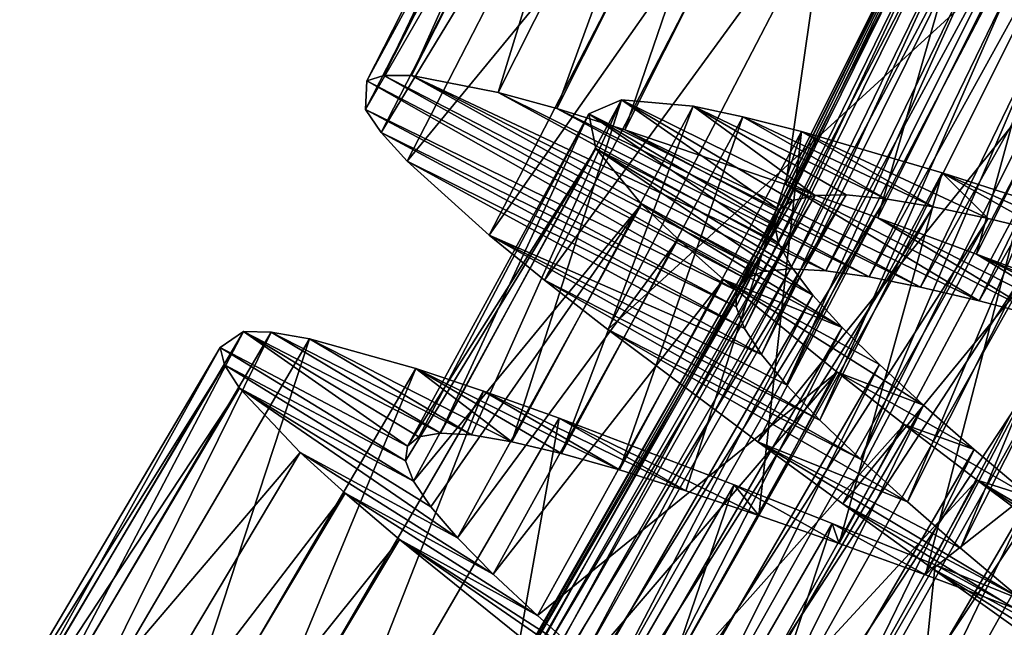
# Model space of a CAD drawing. Header units: millimetres. Extents: x -182 to 217, y -96 to 236.
# Tile 334 of 458: x 139.67 to 145.22, y -54.21 to -50.79. Entities that reach past the tile are written whole.
import ezdxf

# ---------------------------------------------------------------- set-up
doc = ezdxf.new("R2010")
doc.units = ezdxf.units.MM
doc.header["$LTSCALE"] = 52.148148
for name, color, linetype in [('963', 7, 'CONTINUOUS'), ('964', 7, 'CONTINUOUS'), ('965', 7, 'CONTINUOUS'), ('983', 7, 'CONTINUOUS'), ('984', 7, 'CONTINUOUS'), ('985', 7, 'CONTINUOUS')]:
    doc.layers.add(name, color=color, linetype=linetype)

msp = doc.modelspace()

# ---------------------------------------------------------------- linework, layer by layer
at = {"layer": '963', "color": 7, "linetype": 'CONTINUOUS', "true_color": 0xaaaaaa}
for points in [[(141.7228, -51.1048, 7.0412), (141.6273, -51.1359, 6.3471), (143.7619, -52.2492, 6.3816), (141.7228, -51.1048, 7.0412)], [(141.8796, -51.1057, 7.7282), (141.7228, -51.1048, 7.0412), (143.8639, -52.2088, 6.8891), (141.8796, -51.1057, 7.7282)], [(143.8639, -52.2088, 6.8891), (141.7228, -51.1048, 7.0412), (143.7619, -52.2492, 6.3816), (143.8639, -52.2088, 6.8891)], [(142.3683, -51.2004, 9.0366), (141.8796, -51.1057, 7.7282), (144.2136, -52.2052, 7.8629), (142.3683, -51.2004, 9.0366)], [(144.2136, -52.2052, 7.8629), (141.8796, -51.1057, 7.7282), (144.0152, -52.1945, 7.3857), (144.2136, -52.2052, 7.8629)], [(144.0152, -52.1945, 7.3857), (141.8796, -51.1057, 7.7282), (143.8639, -52.2088, 6.8891), (144.0152, -52.1945, 7.3857)], [(141.6273, -51.1359, 6.3471), (141.6204, -51.2961, 4.9588), (143.7101, -52.3157, 5.8727), (141.6273, -51.1359, 6.3471)], [(143.7619, -52.2492, 6.3816), (141.6273, -51.1359, 6.3471), (143.7101, -52.3157, 5.8727), (143.7619, -52.2492, 6.3816)], [(142.698, -51.2919, 9.6498), (142.3683, -51.2004, 9.0366), (144.4588, -52.24, 8.318), (142.698, -51.2919, 9.6498)], [(144.4588, -52.24, 8.318), (142.3683, -51.2004, 9.0366), (144.2136, -52.2052, 7.8629), (144.4588, -52.24, 8.318)], [(141.6204, -51.2961, 4.9588), (141.7081, -51.4261, 4.2718), (143.7083, -52.4093, 5.364), (141.6204, -51.2961, 4.9588)], [(143.7101, -52.3157, 5.8727), (141.6204, -51.2961, 4.9588), (143.7083, -52.4093, 5.364), (143.7101, -52.3157, 5.8727)], [(143.0816, -51.4109, 10.2287), (142.698, -51.2919, 9.6498), (144.7484, -52.2973, 8.7461), (143.0816, -51.4109, 10.2287)], [(144.7484, -52.2973, 8.7461), (142.698, -51.2919, 9.6498), (144.4588, -52.24, 8.318), (144.7484, -52.2973, 8.7461)], [(141.7081, -51.4261, 4.2718), (141.8545, -51.5877, 3.6046), (143.756, -52.5301, 4.8603), (141.7081, -51.4261, 4.2718)], [(143.7083, -52.4093, 5.364), (141.7081, -51.4261, 4.2718), (143.756, -52.5301, 4.8603), (143.7083, -52.4093, 5.364)], [(143.9881, -51.7201, 11.2484), (143.0816, -51.4109, 10.2287), (145.0777, -52.3751, 9.139), (143.9881, -51.7201, 11.2484)], [(145.0777, -52.3751, 9.139), (143.0816, -51.4109, 10.2287), (144.7484, -52.2973, 8.7461), (145.0777, -52.3751, 9.139)], [(141.8545, -51.5877, 3.6046), (142.3166, -52.0041, 2.3502), (143.8516, -52.6767, 4.3729), (141.8545, -51.5877, 3.6046)], [(143.756, -52.5301, 4.8603), (141.8545, -51.5877, 3.6046), (143.8516, -52.6767, 4.3729), (143.756, -52.5301, 4.8603)], [(144.5071, -51.9072, 11.6838), (143.9881, -51.7201, 11.2484), (145.4434, -52.4713, 9.4921), (144.5071, -51.9072, 11.6838)], [(145.4434, -52.4713, 9.4921), (143.9881, -51.7201, 11.2484), (145.0777, -52.3751, 9.139), (145.4434, -52.4713, 9.4921)], [(145.0639, -52.1127, 12.0638), (144.5071, -51.9072, 11.6838), (145.8437, -52.5844, 9.8033), (145.0639, -52.1127, 12.0638)], [(145.8437, -52.5844, 9.8033), (144.5071, -51.9072, 11.6838), (145.4434, -52.4713, 9.4921), (145.8437, -52.5844, 9.8033)], [(142.3166, -52.0041, 2.3502), (142.6282, -52.2575, 1.7713), (144.1807, -53.0461, 3.4638), (142.3166, -52.0041, 2.3502)], [(143.8516, -52.6767, 4.3729), (142.3166, -52.0041, 2.3502), (143.9936, -52.8487, 3.9065), (143.8516, -52.6767, 4.3729)], [(143.9936, -52.8487, 3.9065), (142.3166, -52.0041, 2.3502), (144.1807, -53.0461, 3.4638), (143.9936, -52.8487, 3.9065)], [(146.2583, -52.5628, 12.6354), (145.0639, -52.1127, 12.0638), (146.724, -52.8493, 10.2807), (146.2583, -52.5628, 12.6354)], [(146.724, -52.8493, 10.2807), (145.0639, -52.1127, 12.0638), (146.273, -52.7115, 10.0678), (146.724, -52.8493, 10.2807)], [(146.273, -52.7115, 10.0678), (145.0639, -52.1127, 12.0638), (145.8437, -52.5844, 9.8033), (146.273, -52.7115, 10.0678)], [(142.6282, -52.2575, 1.7713), (142.9864, -52.5368, 1.2371), (144.409, -53.2666, 3.0525), (142.6282, -52.2575, 1.7713)], [(144.1807, -53.0461, 3.4638), (142.6282, -52.2575, 1.7713), (144.409, -53.2666, 3.0525), (144.1807, -53.0461, 3.4638)], [(142.9864, -52.5368, 1.2371), (143.8314, -53.1688, 0.3162), (144.6743, -53.5076, 2.6792), (142.9864, -52.5368, 1.2371)], [(144.409, -53.2666, 3.0525), (142.9864, -52.5368, 1.2371), (144.6743, -53.5076, 2.6792), (144.409, -53.2666, 3.0525)], [(143.8314, -53.1688, 0.3162), (144.311, -53.5184, -0.0638), (145.3049, -54.0479, 2.0582), (143.8314, -53.1688, 0.3162)], [(144.6743, -53.5076, 2.6792), (143.8314, -53.1688, 0.3162), (144.9742, -53.7686, 2.3466), (144.6743, -53.5076, 2.6792)], [(144.9742, -53.7686, 2.3466), (143.8314, -53.1688, 0.3162), (145.3049, -54.0479, 2.0582), (144.9742, -53.7686, 2.3466)], [(144.311, -53.5184, -0.0638), (144.818, -53.8839, -0.3818), (145.6597, -54.3412, 1.8191), (144.311, -53.5184, -0.0638)], [(145.3049, -54.0479, 2.0582), (144.311, -53.5184, -0.0638), (145.6597, -54.3412, 1.8191), (145.3049, -54.0479, 2.0582)], [(144.818, -53.8839, -0.3818), (145.8988, -54.6561, -0.8242), (146.0336, -54.6458, 1.6326), (144.818, -53.8839, -0.3818)], [(145.6597, -54.3412, 1.8191), (144.818, -53.8839, -0.3818), (146.0336, -54.6458, 1.6326), (145.6597, -54.3412, 1.8191)]]:
    msp.add_3dface(points, dxfattribs=at)
at = {"layer": '964', "color": 7, "linetype": 'CONTINUOUS', "true_color": 0xaaaaaa}
for points in [[(140.9325, -52.5466, 7.0412), (141.8558, -53.1928, 5.9997), (140.8009, -52.6383, 5.6529), (140.9325, -52.5466, 7.0412)], [(141.9215, -53.1413, 6.605), (141.8558, -53.1928, 5.9997), (140.9325, -52.5466, 7.0412), (141.9215, -53.1413, 6.605)], [(142.0427, -53.1204, 7.2067), (141.9215, -53.1413, 6.605), (140.9325, -52.5466, 7.0412), (142.0427, -53.1204, 7.2067)], [(141.0892, -52.5511, 7.7282), (142.0427, -53.1204, 7.2067), (140.9325, -52.5466, 7.0412), (141.0892, -52.5511, 7.7282)], [(142.2181, -53.1297, 7.7946), (142.0427, -53.1204, 7.2067), (141.0892, -52.5511, 7.7282), (142.2181, -53.1297, 7.7946)], [(141.3041, -52.5882, 8.3954), (142.2181, -53.1297, 7.7946), (141.0892, -52.5511, 7.7282), (141.3041, -52.5882, 8.3954)], [(142.4454, -53.1682, 8.3599), (142.2181, -53.1297, 7.7946), (141.3041, -52.5882, 8.3954), (142.4454, -53.1682, 8.3599)], [(141.9032, -52.7556, 9.6498), (142.4454, -53.1682, 8.3599), (141.3041, -52.5882, 8.3954), (141.9032, -52.7556, 9.6498)], [(141.8558, -53.1928, 5.9997), (141.8456, -53.2757, 5.3948), (140.8009, -52.6383, 5.6529), (141.8558, -53.1928, 5.9997)], [(140.8009, -52.6383, 5.6529), (141.8456, -53.2757, 5.3948), (140.8257, -52.7356, 4.9588), (140.8009, -52.6383, 5.6529)], [(141.8456, -53.2757, 5.3948), (141.8903, -53.3903, 4.7933), (140.8257, -52.7356, 4.9588), (141.8456, -53.2757, 5.3948)], [(140.8257, -52.7356, 4.9588), (141.8903, -53.3903, 4.7933), (140.9105, -52.8675, 4.2718), (140.8257, -52.7356, 4.9588)], [(142.724, -53.2346, 8.9002), (142.4454, -53.1682, 8.3599), (141.9032, -52.7556, 9.6498), (142.724, -53.2346, 8.9002)], [(143.0524, -53.3277, 9.4112), (142.724, -53.2346, 8.9002), (141.9032, -52.7556, 9.6498), (143.0524, -53.3277, 9.4112)], [(142.2841, -52.8832, 10.2287), (143.0524, -53.3277, 9.4112), (141.9032, -52.7556, 9.6498), (142.2841, -52.8832, 10.2287)], [(141.9888, -53.5355, 4.2057), (142.1389, -53.7102, 3.6407), (140.9105, -52.8675, 4.2718), (141.9888, -53.5355, 4.2057)], [(140.9105, -52.8675, 4.2718), (142.1389, -53.7102, 3.6407), (141.2521, -53.2295, 2.9634), (140.9105, -52.8675, 4.2718)], [(141.8903, -53.3903, 4.7933), (141.9888, -53.5355, 4.2057), (140.9105, -52.8675, 4.2718), (141.8903, -53.3903, 4.7933)], [(143.4246, -53.4446, 9.8831), (143.0524, -53.3277, 9.4112), (142.2841, -52.8832, 10.2287), (143.4246, -53.4446, 9.8831)], [(142.7117, -53.0362, 10.7629), (143.4246, -53.4446, 9.8831), (142.2841, -52.8832, 10.2287), (142.7117, -53.0362, 10.7629)], [(143.837, -53.5832, 10.3107), (143.4246, -53.4446, 9.8831), (142.7117, -53.0362, 10.7629), (143.837, -53.5832, 10.3107)], [(143.6979, -53.4115, 11.6838), (143.837, -53.5832, 10.3107), (142.7117, -53.0362, 10.7629), (143.6979, -53.4115, 11.6838)], [(142.1389, -53.7102, 3.6407), (142.3397, -53.9146, 3.1002), (141.2521, -53.2295, 2.9634), (142.1389, -53.7102, 3.6407)], [(141.2521, -53.2295, 2.9634), (142.3397, -53.9146, 3.1002), (141.5059, -53.459, 2.3502), (141.2521, -53.2295, 2.9634)], [(144.2889, -53.7423, 10.6928), (143.837, -53.5832, 10.3107), (143.6979, -53.4115, 11.6838), (144.2889, -53.7423, 10.6928)], [(144.25, -53.6294, 12.0638), (144.2889, -53.7423, 10.6928), (143.6979, -53.4115, 11.6838), (144.25, -53.6294, 12.0638)], [(142.3397, -53.9146, 3.1002), (142.5889, -54.1478, 2.5891), (141.5059, -53.459, 2.3502), (142.3397, -53.9146, 3.1002)], [(141.5059, -53.459, 2.3502), (142.5889, -54.1478, 2.5891), (141.8117, -53.7194, 1.7713), (141.5059, -53.459, 2.3502)], [(144.7753, -53.9189, 11.0245), (144.2889, -53.7423, 10.6928), (144.25, -53.6294, 12.0638), (144.7753, -53.9189, 11.0245)], [(144.8301, -53.8619, 12.3818), (144.7753, -53.9189, 11.0245), (144.25, -53.6294, 12.0638), (144.8301, -53.8619, 12.3818)], [(142.8814, -54.4064, 2.1168), (143.2133, -54.6883, 1.6889), (141.8117, -53.7194, 1.7713), (142.8814, -54.4064, 2.1168)], [(141.8117, -53.7194, 1.7713), (143.2133, -54.6883, 1.6889), (142.5582, -54.3194, 0.7516), (141.8117, -53.7194, 1.7713)], [(142.5889, -54.1478, 2.5891), (142.8814, -54.4064, 2.1168), (141.8117, -53.7194, 1.7713), (142.5889, -54.1478, 2.5891)], [(145.2878, -54.1091, 11.2999), (144.7753, -53.9189, 11.0245), (144.8301, -53.8619, 12.3818), (145.2878, -54.1091, 11.2999)], [(146.0609, -54.3614, 12.8242), (145.2878, -54.1091, 11.2999), (144.8301, -53.8619, 12.3818), (146.0609, -54.3614, 12.8242)]]:
    msp.add_3dface(points, dxfattribs=at)
at = {"layer": '965', "color": 7, "linetype": 'CONTINUOUS', "true_color": 0xaaaaaa}
for points in [[(141.8796, -51.1057, 7.7282), (142.3683, -51.2004, 9.0366), (143.2038, -48.4937, 7.7282), (141.8796, -51.1057, 7.7282)], [(141.8796, -51.1057, 7.7282), (143.2038, -48.4937, 7.7282), (143.0471, -48.499, 7.0412), (141.8796, -51.1057, 7.7282)], [(142.3683, -51.2004, 9.0366), (143.6958, -48.5688, 9.0366), (143.2038, -48.4937, 7.7282), (142.3683, -51.2004, 9.0366)], [(141.6273, -51.1359, 6.3471), (141.7228, -51.1048, 7.0412), (142.9529, -48.5339, 6.3471), (141.6273, -51.1359, 6.3471)], [(141.6273, -51.1359, 6.3471), (142.9529, -48.5339, 6.3471), (142.9523, -48.6943, 4.9588), (141.6273, -51.1359, 6.3471)], [(141.7228, -51.1048, 7.0412), (141.8796, -51.1057, 7.7282), (143.0471, -48.499, 7.0412), (141.7228, -51.1048, 7.0412)], [(141.7228, -51.1048, 7.0412), (143.0471, -48.499, 7.0412), (142.9529, -48.5339, 6.3471), (141.7228, -51.1048, 7.0412)], [(142.3683, -51.2004, 9.0366), (142.698, -51.2919, 9.6498), (143.6958, -48.5688, 9.0366), (142.3683, -51.2004, 9.0366)], [(142.698, -51.2919, 9.6498), (144.029, -48.647, 9.6498), (143.6958, -48.5688, 9.0366), (142.698, -51.2919, 9.6498)], [(142.698, -51.2919, 9.6498), (143.0816, -51.4109, 10.2287), (144.029, -48.647, 9.6498), (142.698, -51.2919, 9.6498)], [(143.0816, -51.4109, 10.2287), (144.417, -48.7505, 10.2287), (144.029, -48.647, 9.6498), (143.0816, -51.4109, 10.2287)], [(141.6204, -51.2961, 4.9588), (141.6273, -51.1359, 6.3471), (142.9523, -48.6943, 4.9588), (141.6204, -51.2961, 4.9588)], [(141.6204, -51.2961, 4.9588), (142.9523, -48.6943, 4.9588), (143.0452, -48.8207, 4.2718), (141.6204, -51.2961, 4.9588)], [(143.0816, -51.4109, 10.2287), (143.9881, -51.7201, 11.2484), (144.417, -48.7505, 10.2287), (143.0816, -51.4109, 10.2287)], [(143.9881, -51.7201, 11.2484), (145.3351, -49.0233, 11.2484), (144.417, -48.7505, 10.2287), (143.9881, -51.7201, 11.2484)], [(141.7081, -51.4261, 4.2718), (141.6204, -51.2961, 4.9588), (143.0452, -48.8207, 4.2718), (141.7081, -51.4261, 4.2718)], [(141.7081, -51.4261, 4.2718), (143.0452, -48.8207, 4.2718), (143.1979, -48.9763, 3.6046), (141.7081, -51.4261, 4.2718)], [(141.8545, -51.5877, 3.6046), (141.7081, -51.4261, 4.2718), (143.1979, -48.9763, 3.6046), (141.8545, -51.5877, 3.6046)], [(141.8545, -51.5877, 3.6046), (143.1979, -48.9763, 3.6046), (143.6763, -49.3738, 2.3502), (141.8545, -51.5877, 3.6046)], [(143.9881, -51.7201, 11.2484), (144.5071, -51.9072, 11.6838), (145.3351, -49.0233, 11.2484), (143.9881, -51.7201, 11.2484)], [(144.5071, -51.9072, 11.6838), (145.8612, -49.1895, 11.6838), (145.3351, -49.0233, 11.2484), (144.5071, -51.9072, 11.6838)], [(144.5071, -51.9072, 11.6838), (145.0639, -52.1127, 12.0638), (145.8612, -49.1895, 11.6838), (144.5071, -51.9072, 11.6838)], [(145.0639, -52.1127, 12.0638), (146.4258, -49.3726, 12.0638), (145.8612, -49.1895, 11.6838), (145.0639, -52.1127, 12.0638)], [(142.3166, -52.0041, 2.3502), (141.8545, -51.5877, 3.6046), (143.6763, -49.3738, 2.3502), (142.3166, -52.0041, 2.3502)], [(142.3166, -52.0041, 2.3502), (143.6763, -49.3738, 2.3502), (143.9979, -49.6146, 1.7713), (142.3166, -52.0041, 2.3502)], [(145.0639, -52.1127, 12.0638), (146.2583, -52.5628, 12.6354), (146.4258, -49.3726, 12.0638), (145.0639, -52.1127, 12.0638)], [(142.6282, -52.2575, 1.7713), (142.3166, -52.0041, 2.3502), (143.9979, -49.6146, 1.7713), (142.6282, -52.2575, 1.7713)], [(142.6282, -52.2575, 1.7713), (143.9979, -49.6146, 1.7713), (144.367, -49.8794, 1.2371), (142.6282, -52.2575, 1.7713)], [(142.9864, -52.5368, 1.2371), (142.6282, -52.2575, 1.7713), (144.367, -49.8794, 1.2371), (142.9864, -52.5368, 1.2371)], [(142.9864, -52.5368, 1.2371), (144.367, -49.8794, 1.2371), (145.2365, -50.4771, 0.3162), (142.9864, -52.5368, 1.2371)], [(143.8314, -53.1688, 0.3162), (142.9864, -52.5368, 1.2371), (145.2365, -50.4771, 0.3162), (143.8314, -53.1688, 0.3162)], [(143.8314, -53.1688, 0.3162), (145.2365, -50.4771, 0.3162), (145.7297, -50.8072, -0.0638), (143.8314, -53.1688, 0.3162)], [(144.311, -53.5184, -0.0638), (143.8314, -53.1688, 0.3162), (145.7297, -50.8072, -0.0638), (144.311, -53.5184, -0.0638)], [(144.311, -53.5184, -0.0638), (145.7297, -50.8072, -0.0638), (146.2509, -51.1522, -0.3818), (144.311, -53.5184, -0.0638)], [(144.818, -53.8839, -0.3818), (144.311, -53.5184, -0.0638), (146.2509, -51.1522, -0.3818), (144.818, -53.8839, -0.3818)], [(144.818, -53.8839, -0.3818), (146.2509, -51.1522, -0.3818), (147.3617, -51.8805, -0.8242), (144.818, -53.8839, -0.3818)], [(145.8988, -54.6561, -0.8242), (144.818, -53.8839, -0.3818), (147.3617, -51.8805, -0.8242), (145.8988, -54.6561, -0.8242)], [(139.4481, -55.0645, 7.0412), (139.6045, -55.0753, 7.7282), (140.9325, -52.5466, 7.0412), (139.4481, -55.0645, 7.0412)], [(139.4481, -55.0645, 7.0412), (140.9325, -52.5466, 7.0412), (140.8009, -52.6383, 5.6529), (139.4481, -55.0645, 7.0412)], [(139.6045, -55.0753, 7.7282), (141.0892, -52.5511, 7.7282), (140.9325, -52.5466, 7.0412), (139.6045, -55.0753, 7.7282)], [(139.6045, -55.0753, 7.7282), (139.8177, -55.121, 8.3954), (141.0892, -52.5511, 7.7282), (139.6045, -55.0753, 7.7282)], [(139.8177, -55.121, 8.3954), (141.3041, -52.5882, 8.3954), (141.0892, -52.5511, 7.7282), (139.8177, -55.121, 8.3954)], [(139.8177, -55.121, 8.3954), (140.4096, -55.3122, 9.6498), (141.3041, -52.5882, 8.3954), (139.8177, -55.121, 8.3954)], [(140.4096, -55.3122, 9.6498), (141.9032, -52.7556, 9.6498), (141.3041, -52.5882, 8.3954), (140.4096, -55.3122, 9.6498)], [(139.3129, -55.1509, 5.6529), (139.4481, -55.0645, 7.0412), (140.8009, -52.6383, 5.6529), (139.3129, -55.1509, 5.6529)], [(139.3129, -55.1509, 5.6529), (140.8009, -52.6383, 5.6529), (140.8257, -52.7356, 4.9588), (139.3129, -55.1509, 5.6529)], [(139.3338, -55.2491, 4.9588), (139.3129, -55.1509, 5.6529), (140.8257, -52.7356, 4.9588), (139.3338, -55.2491, 4.9588)], [(139.3338, -55.2491, 4.9588), (140.8257, -52.7356, 4.9588), (140.9105, -52.8675, 4.2718), (139.3338, -55.2491, 4.9588)], [(140.4096, -55.3122, 9.6498), (140.7851, -55.4549, 10.2287), (141.9032, -52.7556, 9.6498), (140.4096, -55.3122, 9.6498)], [(140.7851, -55.4549, 10.2287), (142.2841, -52.8832, 10.2287), (141.9032, -52.7556, 9.6498), (140.7851, -55.4549, 10.2287)], [(139.4132, -55.3843, 4.2718), (139.3338, -55.2491, 4.9588), (140.9105, -52.8675, 4.2718), (139.4132, -55.3843, 4.2718)], [(139.4132, -55.3843, 4.2718), (140.9105, -52.8675, 4.2718), (141.2521, -53.2295, 2.9634), (139.4132, -55.3843, 4.2718)], [(140.7851, -55.4549, 10.2287), (141.2063, -55.6249, 10.7629), (142.2841, -52.8832, 10.2287), (140.7851, -55.4549, 10.2287)], [(141.2063, -55.6249, 10.7629), (142.7117, -53.0362, 10.7629), (142.2841, -52.8832, 10.2287), (141.2063, -55.6249, 10.7629)], [(141.2063, -55.6249, 10.7629), (142.1767, -56.0393, 11.6838), (142.7117, -53.0362, 10.7629), (141.2063, -55.6249, 10.7629)], [(142.1767, -56.0393, 11.6838), (143.6979, -53.4115, 11.6838), (142.7117, -53.0362, 10.7629), (142.1767, -56.0393, 11.6838)], [(139.7401, -55.7597, 2.9634), (139.4132, -55.3843, 4.2718), (141.2521, -53.2295, 2.9634), (139.7401, -55.7597, 2.9634)], [(139.7401, -55.7597, 2.9634), (141.2521, -53.2295, 2.9634), (141.5059, -53.459, 2.3502), (139.7401, -55.7597, 2.9634)], [(142.1767, -56.0393, 11.6838), (142.7196, -56.2792, 12.0638), (143.6979, -53.4115, 11.6838), (142.1767, -56.0393, 11.6838)], [(142.7196, -56.2792, 12.0638), (144.25, -53.6294, 12.0638), (143.6979, -53.4115, 11.6838), (142.7196, -56.2792, 12.0638)], [(139.9845, -55.9992, 2.3502), (139.7401, -55.7597, 2.9634), (141.5059, -53.459, 2.3502), (139.9845, -55.9992, 2.3502)], [(139.9845, -55.9992, 2.3502), (141.5059, -53.459, 2.3502), (141.8117, -53.7194, 1.7713), (139.9845, -55.9992, 2.3502)], [(142.7196, -56.2792, 12.0638), (143.29, -56.5347, 12.3818), (144.25, -53.6294, 12.0638), (142.7196, -56.2792, 12.0638)], [(143.29, -56.5347, 12.3818), (144.8301, -53.8619, 12.3818), (144.25, -53.6294, 12.0638), (143.29, -56.5347, 12.3818)], [(140.2797, -56.2715, 1.7713), (139.9845, -55.9992, 2.3502), (141.8117, -53.7194, 1.7713), (140.2797, -56.2715, 1.7713)], [(140.2797, -56.2715, 1.7713), (141.8117, -53.7194, 1.7713), (142.5582, -54.3194, 0.7516), (140.2797, -56.2715, 1.7713)], [(143.29, -56.5347, 12.3818), (144.4998, -57.083, 12.8242), (144.8301, -53.8619, 12.3818), (143.29, -56.5347, 12.3818)], [(144.4998, -57.083, 12.8242), (146.0609, -54.3614, 12.8242), (144.8301, -53.8619, 12.3818), (144.4998, -57.083, 12.8242)]]:
    msp.add_3dface(points, dxfattribs=at)
at = {"layer": '983', "color": 7, "linetype": 'CONTINUOUS', "true_color": 0xaaaaaa}
for points in [[(143.8639, -52.2088, 6.8891), (143.7619, -52.2492, 6.3816), (146.1459, -47.5489, 6.8891), (143.8639, -52.2088, 6.8891)], [(146.1459, -47.5489, 6.8891), (143.7619, -52.2492, 6.3816), (146.0468, -47.5961, 6.3816), (146.1459, -47.5489, 6.8891)], [(144.0152, -52.1945, 7.3857), (143.8639, -52.2088, 6.8891), (146.2958, -47.5241, 7.3857), (144.0152, -52.1945, 7.3857)], [(146.2958, -47.5241, 7.3857), (143.8639, -52.2088, 6.8891), (146.1459, -47.5489, 6.8891), (146.2958, -47.5241, 7.3857)], [(144.2136, -52.2052, 7.8629), (144.0152, -52.1945, 7.3857), (146.4945, -47.5212, 7.8629), (144.2136, -52.2052, 7.8629)], [(146.4945, -47.5212, 7.8629), (144.0152, -52.1945, 7.3857), (146.2958, -47.5241, 7.3857), (146.4945, -47.5212, 7.8629)], [(146.7414, -47.5391, 8.318), (144.2136, -52.2052, 7.8629), (146.4945, -47.5212, 7.8629), (146.7414, -47.5391, 8.318)], [(144.4588, -52.24, 8.318), (144.2136, -52.2052, 7.8629), (146.7414, -47.5391, 8.318), (144.4588, -52.24, 8.318)], [(147.0344, -47.5764, 8.7461), (144.4588, -52.24, 8.318), (146.7414, -47.5391, 8.318), (147.0344, -47.5764, 8.7461)], [(143.7619, -52.2492, 6.3816), (143.7101, -52.3157, 5.8727), (146.0468, -47.5961, 6.3816), (143.7619, -52.2492, 6.3816)], [(146.0468, -47.5961, 6.3816), (143.7101, -52.3157, 5.8727), (145.9998, -47.666, 5.8727), (146.0468, -47.5961, 6.3816)], [(144.7484, -52.2973, 8.7461), (144.4588, -52.24, 8.318), (147.0344, -47.5764, 8.7461), (144.7484, -52.2973, 8.7461)], [(147.3682, -47.6313, 9.139), (144.7484, -52.2973, 8.7461), (147.0344, -47.5764, 8.7461), (147.3682, -47.6313, 9.139)], [(143.7101, -52.3157, 5.8727), (143.7083, -52.4093, 5.364), (145.9998, -47.666, 5.8727), (143.7101, -52.3157, 5.8727)], [(145.9998, -47.666, 5.8727), (143.7083, -52.4093, 5.364), (146.0044, -47.7595, 5.364), (145.9998, -47.666, 5.8727)], [(145.0777, -52.3751, 9.139), (144.7484, -52.2973, 8.7461), (147.3682, -47.6313, 9.139), (145.0777, -52.3751, 9.139)], [(147.7396, -47.7022, 9.4921), (145.0777, -52.3751, 9.139), (147.3682, -47.6313, 9.139), (147.7396, -47.7022, 9.4921)], [(145.4434, -52.4713, 9.4921), (145.0777, -52.3751, 9.139), (147.7396, -47.7022, 9.4921), (145.4434, -52.4713, 9.4921)], [(143.7083, -52.4093, 5.364), (143.756, -52.5301, 4.8603), (146.0044, -47.7595, 5.364), (143.7083, -52.4093, 5.364)], [(146.0044, -47.7595, 5.364), (143.756, -52.5301, 4.8603), (146.0603, -47.8768, 4.8603), (146.0044, -47.7595, 5.364)], [(143.756, -52.5301, 4.8603), (143.8516, -52.6767, 4.3729), (146.0603, -47.8768, 4.8603), (143.756, -52.5301, 4.8603)], [(146.0603, -47.8768, 4.8603), (143.8516, -52.6767, 4.3729), (146.1657, -48.0165, 4.3729), (146.0603, -47.8768, 4.8603)], [(143.8516, -52.6767, 4.3729), (143.9936, -52.8487, 3.9065), (146.1657, -48.0165, 4.3729), (143.8516, -52.6767, 4.3729)], [(146.1657, -48.0165, 4.3729), (143.9936, -52.8487, 3.9065), (146.3192, -48.1783, 3.9065), (146.1657, -48.0165, 4.3729)], [(143.9936, -52.8487, 3.9065), (144.1807, -53.0461, 3.4638), (146.3192, -48.1783, 3.9065), (143.9936, -52.8487, 3.9065)], [(146.3192, -48.1783, 3.9065), (144.1807, -53.0461, 3.4638), (146.5194, -48.3624, 3.4638), (146.3192, -48.1783, 3.9065)], [(144.1807, -53.0461, 3.4638), (144.409, -53.2666, 3.0525), (146.5194, -48.3624, 3.4638), (144.1807, -53.0461, 3.4638)], [(146.5194, -48.3624, 3.4638), (144.409, -53.2666, 3.0525), (146.7623, -48.5667, 3.0525), (146.5194, -48.3624, 3.4638)], [(144.409, -53.2666, 3.0525), (144.6743, -53.5076, 2.6792), (146.7623, -48.5667, 3.0525), (144.409, -53.2666, 3.0525)], [(146.7623, -48.5667, 3.0525), (144.6743, -53.5076, 2.6792), (147.0435, -48.7889, 2.6792), (146.7623, -48.5667, 3.0525)], [(144.6743, -53.5076, 2.6792), (144.9742, -53.7686, 2.3466), (147.0435, -48.7889, 2.6792), (144.6743, -53.5076, 2.6792)], [(147.0435, -48.7889, 2.6792), (144.9742, -53.7686, 2.3466), (147.3606, -49.0287, 2.3466), (147.0435, -48.7889, 2.6792)], [(144.9742, -53.7686, 2.3466), (145.3049, -54.0479, 2.0582), (147.3606, -49.0287, 2.3466), (144.9742, -53.7686, 2.3466)], [(141.4577, -56.3135, 6.636), (141.3777, -56.3619, 6.1273), (144.0273, -51.8091, 6.636), (141.4577, -56.3135, 6.636)], [(144.0273, -51.8091, 6.636), (141.3777, -56.3619, 6.1273), (143.9508, -51.8629, 6.1273), (144.0273, -51.8091, 6.636)], [(141.5862, -56.2941, 7.1397), (141.4577, -56.3135, 6.636), (144.1542, -51.781, 7.1397), (141.5862, -56.2941, 7.1397)], [(144.1542, -51.781, 7.1397), (141.4577, -56.3135, 6.636), (144.0273, -51.8091, 6.636), (144.1542, -51.781, 7.1397)], [(141.761, -56.3034, 7.6271), (141.5862, -56.2941, 7.1397), (144.3292, -51.7782, 7.6271), (141.761, -56.3034, 7.6271)], [(144.3292, -51.7782, 7.6271), (141.5862, -56.2941, 7.1397), (144.1542, -51.781, 7.1397), (144.3292, -51.7782, 7.6271)], [(144.5511, -51.7997, 8.0935), (141.761, -56.3034, 7.6271), (144.3292, -51.7782, 7.6271), (144.5511, -51.7997, 8.0935)], [(141.9809, -56.3401, 8.0935), (141.761, -56.3034, 7.6271), (144.5511, -51.7997, 8.0935), (141.9809, -56.3401, 8.0935)], [(144.8194, -51.8444, 8.5362), (141.9809, -56.3401, 8.0935), (144.5511, -51.7997, 8.0935), (144.8194, -51.8444, 8.5362)], [(141.3777, -56.3619, 6.1273), (141.346, -56.44, 5.6184), (143.9508, -51.8629, 6.1273), (141.3777, -56.3619, 6.1273)], [(143.9508, -51.8629, 6.1273), (141.346, -56.44, 5.6184), (143.9246, -51.943, 5.6184), (143.9508, -51.8629, 6.1273)], [(142.2455, -56.4031, 8.5362), (141.9809, -56.3401, 8.0935), (144.8194, -51.8444, 8.5362), (142.2455, -56.4031, 8.5362)], [(145.1299, -51.9103, 8.9475), (142.2455, -56.4031, 8.5362), (144.8194, -51.8444, 8.5362), (145.1299, -51.9103, 8.9475)], [(142.5508, -56.4902, 8.9475), (142.2455, -56.4031, 8.5362), (145.1299, -51.9103, 8.9475), (142.5508, -56.4902, 8.9475)], [(145.4781, -51.9953, 9.3208), (142.5508, -56.4902, 8.9475), (145.1299, -51.9103, 8.9475), (145.4781, -51.9953, 9.3208)], [(141.346, -56.44, 5.6184), (141.3623, -56.5486, 5.1109), (143.9246, -51.943, 5.6184), (141.346, -56.44, 5.6184)], [(143.9246, -51.943, 5.6184), (141.3623, -56.5486, 5.1109), (143.9483, -52.0502, 5.1109), (143.9246, -51.943, 5.6184)], [(141.3623, -56.5486, 5.1109), (141.4257, -56.6867, 4.6143), (143.9483, -52.0502, 5.1109), (141.3623, -56.5486, 5.1109)], [(143.9483, -52.0502, 5.1109), (141.4257, -56.6867, 4.6143), (144.021, -52.1836, 4.6143), (143.9483, -52.0502, 5.1109)], [(142.8923, -56.5989, 9.3208), (142.5508, -56.4902, 8.9475), (145.4781, -51.9953, 9.3208), (142.8923, -56.5989, 9.3208)], [(145.8622, -52.0978, 9.6534), (142.8923, -56.5989, 9.3208), (145.4781, -51.9953, 9.3208), (145.8622, -52.0978, 9.6534)], [(143.2685, -56.7276, 9.6534), (142.8923, -56.5989, 9.3208), (145.8622, -52.0978, 9.6534), (143.2685, -56.7276, 9.6534)], [(146.2787, -52.2158, 9.9418), (143.2685, -56.7276, 9.6534), (145.8622, -52.0978, 9.6534), (146.2787, -52.2158, 9.9418)], [(141.4257, -56.6867, 4.6143), (141.5344, -56.853, 4.1371), (144.021, -52.1836, 4.6143), (141.4257, -56.6867, 4.6143)], [(144.021, -52.1836, 4.6143), (141.5344, -56.853, 4.1371), (144.1409, -52.3421, 4.1371), (144.021, -52.1836, 4.6143)], [(143.6759, -56.8738, 9.9418), (143.2685, -56.7276, 9.6534), (146.2787, -52.2158, 9.9418), (143.6759, -56.8738, 9.9418)], [(146.7203, -52.3458, 10.1809), (143.6759, -56.8738, 9.9418), (146.2787, -52.2158, 9.9418), (146.7203, -52.3458, 10.1809)], [(141.5344, -56.853, 4.1371), (141.6873, -57.0477, 3.682), (144.1409, -52.3421, 4.1371), (141.5344, -56.853, 4.1371)], [(144.1409, -52.3421, 4.1371), (141.6873, -57.0477, 3.682), (144.3068, -52.5258, 3.682), (144.1409, -52.3421, 4.1371)], [(144.1075, -57.0339, 10.1809), (143.6759, -56.8738, 9.9418), (146.7203, -52.3458, 10.1809), (144.1075, -57.0339, 10.1809)], [(147.182, -52.4853, 10.3674), (144.1075, -57.0339, 10.1809), (146.7203, -52.3458, 10.1809), (147.182, -52.4853, 10.3674)], [(144.5585, -57.2048, 10.3674), (144.1075, -57.0339, 10.1809), (147.182, -52.4853, 10.3674), (144.5585, -57.2048, 10.3674)], [(147.6619, -52.6325, 10.5006), (144.5585, -57.2048, 10.3674), (147.182, -52.4853, 10.3674), (147.6619, -52.6325, 10.5006)], [(141.6873, -57.0477, 3.682), (141.8821, -57.2696, 3.2539), (144.3068, -52.5258, 3.682), (141.6873, -57.0477, 3.682)], [(144.3068, -52.5258, 3.682), (141.8821, -57.2696, 3.2539), (144.5164, -52.7338, 3.2539), (144.3068, -52.5258, 3.682)], [(145.0271, -57.3846, 10.5006), (144.5585, -57.2048, 10.3674), (147.6619, -52.6325, 10.5006), (145.0271, -57.3846, 10.5006)], [(148.1533, -52.7842, 10.5785), (145.0271, -57.3846, 10.5006), (147.6619, -52.6325, 10.5006), (148.1533, -52.7842, 10.5785)], [(141.8821, -57.2696, 3.2539), (142.1144, -57.5156, 2.861), (144.5164, -52.7338, 3.2539), (141.8821, -57.2696, 3.2539)], [(144.5164, -52.7338, 3.2539), (142.1144, -57.5156, 2.861), (144.7651, -52.9633, 2.861), (144.5164, -52.7338, 3.2539)], [(145.5069, -57.5697, 10.5785), (145.0271, -57.3846, 10.5006), (148.1533, -52.7842, 10.5785), (145.5069, -57.5697, 10.5785)], [(142.1144, -57.5156, 2.861), (142.381, -57.7838, 2.5079), (144.7651, -52.9633, 2.861), (142.1144, -57.5156, 2.861)], [(144.7651, -52.9633, 2.861), (142.381, -57.7838, 2.5079), (145.0494, -53.2125, 2.5079), (144.7651, -52.9633, 2.861)], [(142.381, -57.7838, 2.5079), (142.6795, -58.0735, 2.1967), (145.0494, -53.2125, 2.5079), (142.381, -57.7838, 2.5079)], [(145.0494, -53.2125, 2.5079), (142.6795, -58.0735, 2.1967), (145.3671, -53.4811, 2.1967), (145.0494, -53.2125, 2.5079)], [(142.6795, -58.0735, 2.1967), (143.0047, -58.3814, 1.9322), (145.3671, -53.4811, 2.1967), (142.6795, -58.0735, 2.1967)], [(145.3671, -53.4811, 2.1967), (143.0047, -58.3814, 1.9322), (145.7127, -53.7658, 1.9322), (145.3671, -53.4811, 2.1967)], [(143.0047, -58.3814, 1.9322), (143.3499, -58.7026, 1.7193), (145.7127, -53.7658, 1.9322), (143.0047, -58.3814, 1.9322)], [(145.7127, -53.7658, 1.9322), (143.3499, -58.7026, 1.7193), (146.0792, -54.0626, 1.7193), (145.7127, -53.7658, 1.9322)], [(143.3499, -58.7026, 1.7193), (143.7124, -59.0361, 1.5593), (146.0792, -54.0626, 1.7193), (143.3499, -58.7026, 1.7193)], [(146.0792, -54.0626, 1.7193), (143.7124, -59.0361, 1.5593), (146.4637, -54.3704, 1.5593), (146.0792, -54.0626, 1.7193)]]:
    msp.add_3dface(points, dxfattribs=at)
at = {"layer": '984', "color": 7, "linetype": 'CONTINUOUS', "true_color": 0xaaaaaa}
for points in [[(143.0629, -51.2428, 7.2067), (143.9508, -51.8629, 6.1273), (142.8782, -51.3206, 5.9997), (143.0629, -51.2428, 7.2067)], [(144.1542, -51.781, 7.1397), (144.0273, -51.8091, 6.636), (143.0629, -51.2428, 7.2067), (144.1542, -51.781, 7.1397)], [(143.4668, -51.279, 8.3599), (144.1542, -51.781, 7.1397), (143.0629, -51.2428, 7.2067), (143.4668, -51.279, 8.3599)], [(144.0273, -51.8091, 6.636), (143.9508, -51.8629, 6.1273), (143.0629, -51.2428, 7.2067), (144.0273, -51.8091, 6.636)], [(143.9508, -51.8629, 6.1273), (143.9246, -51.943, 5.6184), (142.8782, -51.3206, 5.9997), (143.9508, -51.8629, 6.1273)], [(143.9246, -51.943, 5.6184), (143.9483, -52.0502, 5.1109), (142.8782, -51.3206, 5.9997), (143.9246, -51.943, 5.6184)], [(142.8782, -51.3206, 5.9997), (143.9483, -52.0502, 5.1109), (142.9183, -51.5169, 4.7933), (142.8782, -51.3206, 5.9997)], [(144.5511, -51.7997, 8.0935), (144.3292, -51.7782, 7.6271), (143.4668, -51.279, 8.3599), (144.5511, -51.7997, 8.0935)], [(143.7472, -51.3374, 8.9002), (144.5511, -51.7997, 8.0935), (143.4668, -51.279, 8.3599), (143.7472, -51.3374, 8.9002)], [(144.3292, -51.7782, 7.6271), (144.1542, -51.781, 7.1397), (143.4668, -51.279, 8.3599), (144.3292, -51.7782, 7.6271)], [(144.8194, -51.8444, 8.5362), (144.5511, -51.7997, 8.0935), (143.7472, -51.3374, 8.9002), (144.8194, -51.8444, 8.5362)], [(144.0781, -51.421, 9.4112), (144.8194, -51.8444, 8.5362), (143.7472, -51.3374, 8.9002), (144.0781, -51.421, 9.4112)], [(145.1299, -51.9103, 8.9475), (144.8194, -51.8444, 8.5362), (144.0781, -51.421, 9.4112), (145.1299, -51.9103, 8.9475)], [(144.8697, -51.6539, 10.3107), (145.1299, -51.9103, 8.9475), (144.0781, -51.421, 9.4112), (144.8697, -51.6539, 10.3107)], [(143.9483, -52.0502, 5.1109), (144.021, -52.1836, 4.6143), (142.9183, -51.5169, 4.7933), (143.9483, -52.0502, 5.1109)], [(144.021, -52.1836, 4.6143), (144.1409, -52.3421, 4.1371), (142.9183, -51.5169, 4.7933), (144.021, -52.1836, 4.6143)], [(142.9183, -51.5169, 4.7933), (144.1409, -52.3421, 4.1371), (143.176, -51.8296, 3.6407), (142.9183, -51.5169, 4.7933)], [(145.8622, -52.0978, 9.6534), (145.4781, -51.9953, 9.3208), (144.8697, -51.6539, 10.3107), (145.8622, -52.0978, 9.6534)], [(145.326, -51.7998, 10.6928), (145.8622, -52.0978, 9.6534), (144.8697, -51.6539, 10.3107), (145.326, -51.7998, 10.6928)], [(145.4781, -51.9953, 9.3208), (145.1299, -51.9103, 8.9475), (144.8697, -51.6539, 10.3107), (145.4781, -51.9953, 9.3208)], [(144.1409, -52.3421, 4.1371), (144.3068, -52.5258, 3.682), (143.176, -51.8296, 3.6407), (144.1409, -52.3421, 4.1371)], [(143.176, -51.8296, 3.6407), (144.3068, -52.5258, 3.682), (143.3826, -52.0281, 3.1002), (143.176, -51.8296, 3.6407)], [(143.3826, -52.0281, 3.1002), (144.3068, -52.5258, 3.682), (143.6383, -52.2541, 2.5891), (143.3826, -52.0281, 3.1002)], [(144.3068, -52.5258, 3.682), (144.5164, -52.7338, 3.2539), (143.6383, -52.2541, 2.5891), (144.3068, -52.5258, 3.682)], [(144.5164, -52.7338, 3.2539), (144.7651, -52.9633, 2.861), (143.6383, -52.2541, 2.5891), (144.5164, -52.7338, 3.2539)], [(143.6383, -52.2541, 2.5891), (144.7651, -52.9633, 2.861), (144.2781, -52.7764, 1.6889), (143.6383, -52.2541, 2.5891)], [(144.7651, -52.9633, 2.861), (145.0494, -53.2125, 2.5079), (144.2781, -52.7764, 1.6889), (144.7651, -52.9633, 2.861)], [(144.2781, -52.7764, 1.6889), (145.0494, -53.2125, 2.5079), (144.656, -53.0705, 1.307), (144.2781, -52.7764, 1.6889)], [(145.0494, -53.2125, 2.5079), (145.3671, -53.4811, 2.1967), (144.656, -53.0705, 1.307), (145.0494, -53.2125, 2.5079)], [(144.656, -53.0705, 1.307), (145.3671, -53.4811, 2.1967), (145.0676, -53.3842, 0.9753), (144.656, -53.0705, 1.307)], [(145.3671, -53.4811, 2.1967), (145.7127, -53.7658, 1.9322), (145.0676, -53.3842, 0.9753), (145.3671, -53.4811, 2.1967)], [(145.7127, -53.7658, 1.9322), (146.0792, -54.0626, 1.7193), (145.0676, -53.3842, 0.9753), (145.7127, -53.7658, 1.9322)], [(145.0676, -53.3842, 0.9753), (146.0792, -54.0626, 1.7193), (145.962, -54.0527, 0.4838), (145.0676, -53.3842, 0.9753)]]:
    msp.add_3dface(points, dxfattribs=at)
at = {"layer": '985', "color": 7, "linetype": 'CONTINUOUS', "true_color": 0xaaaaaa}
for points in [[(142.0427, -53.1204, 7.2067), (142.2181, -53.1297, 7.7946), (143.0629, -51.2428, 7.2067), (142.0427, -53.1204, 7.2067)], [(142.0427, -53.1204, 7.2067), (143.0629, -51.2428, 7.2067), (142.8782, -51.3206, 5.9997), (142.0427, -53.1204, 7.2067)], [(142.2181, -53.1297, 7.7946), (142.4454, -53.1682, 8.3599), (143.0629, -51.2428, 7.2067), (142.2181, -53.1297, 7.7946)], [(142.4454, -53.1682, 8.3599), (143.4668, -51.279, 8.3599), (143.0629, -51.2428, 7.2067), (142.4454, -53.1682, 8.3599)], [(141.8558, -53.1928, 5.9997), (141.9215, -53.1413, 6.605), (142.8782, -51.3206, 5.9997), (141.8558, -53.1928, 5.9997)], [(141.8558, -53.1928, 5.9997), (142.8782, -51.3206, 5.9997), (142.9183, -51.5169, 4.7933), (141.8558, -53.1928, 5.9997)], [(141.9215, -53.1413, 6.605), (142.0427, -53.1204, 7.2067), (142.8782, -51.3206, 5.9997), (141.9215, -53.1413, 6.605)], [(142.4454, -53.1682, 8.3599), (142.724, -53.2346, 8.9002), (143.4668, -51.279, 8.3599), (142.4454, -53.1682, 8.3599)], [(142.724, -53.2346, 8.9002), (143.7472, -51.3374, 8.9002), (143.4668, -51.279, 8.3599), (142.724, -53.2346, 8.9002)], [(142.724, -53.2346, 8.9002), (143.0524, -53.3277, 9.4112), (143.7472, -51.3374, 8.9002), (142.724, -53.2346, 8.9002)], [(143.0524, -53.3277, 9.4112), (144.0781, -51.421, 9.4112), (143.7472, -51.3374, 8.9002), (143.0524, -53.3277, 9.4112)], [(143.0524, -53.3277, 9.4112), (143.4246, -53.4446, 9.8831), (144.0781, -51.421, 9.4112), (143.0524, -53.3277, 9.4112)], [(143.4246, -53.4446, 9.8831), (143.837, -53.5832, 10.3107), (144.0781, -51.421, 9.4112), (143.4246, -53.4446, 9.8831)], [(143.837, -53.5832, 10.3107), (144.8697, -51.6539, 10.3107), (144.0781, -51.421, 9.4112), (143.837, -53.5832, 10.3107)], [(141.8903, -53.3903, 4.7933), (141.8456, -53.2757, 5.3948), (142.9183, -51.5169, 4.7933), (141.8903, -53.3903, 4.7933)], [(141.8456, -53.2757, 5.3948), (141.8558, -53.1928, 5.9997), (142.9183, -51.5169, 4.7933), (141.8456, -53.2757, 5.3948)], [(141.8903, -53.3903, 4.7933), (142.9183, -51.5169, 4.7933), (143.176, -51.8296, 3.6407), (141.8903, -53.3903, 4.7933)], [(143.837, -53.5832, 10.3107), (144.2889, -53.7423, 10.6928), (144.8697, -51.6539, 10.3107), (143.837, -53.5832, 10.3107)], [(144.2889, -53.7423, 10.6928), (145.326, -51.7998, 10.6928), (144.8697, -51.6539, 10.3107), (144.2889, -53.7423, 10.6928)], [(144.2889, -53.7423, 10.6928), (144.7753, -53.9189, 11.0245), (145.326, -51.7998, 10.6928), (144.2889, -53.7423, 10.6928)], [(144.7753, -53.9189, 11.0245), (145.8172, -51.9624, 11.0245), (145.326, -51.7998, 10.6928), (144.7753, -53.9189, 11.0245)], [(141.9888, -53.5355, 4.2057), (141.8903, -53.3903, 4.7933), (143.176, -51.8296, 3.6407), (141.9888, -53.5355, 4.2057)], [(142.1389, -53.7102, 3.6407), (141.9888, -53.5355, 4.2057), (143.176, -51.8296, 3.6407), (142.1389, -53.7102, 3.6407)], [(142.1389, -53.7102, 3.6407), (143.176, -51.8296, 3.6407), (143.3826, -52.0281, 3.1002), (142.1389, -53.7102, 3.6407)], [(144.7753, -53.9189, 11.0245), (145.2878, -54.1091, 11.2999), (145.8172, -51.9624, 11.0245), (144.7753, -53.9189, 11.0245)], [(142.3397, -53.9146, 3.1002), (142.1389, -53.7102, 3.6407), (143.3826, -52.0281, 3.1002), (142.3397, -53.9146, 3.1002)], [(142.3397, -53.9146, 3.1002), (143.3826, -52.0281, 3.1002), (143.6383, -52.2541, 2.5891), (142.3397, -53.9146, 3.1002)], [(142.5889, -54.1478, 2.5891), (142.3397, -53.9146, 3.1002), (143.6383, -52.2541, 2.5891), (142.5889, -54.1478, 2.5891)], [(142.5889, -54.1478, 2.5891), (143.6383, -52.2541, 2.5891), (144.2781, -52.7764, 1.6889), (142.5889, -54.1478, 2.5891)], [(142.8814, -54.4064, 2.1168), (142.5889, -54.1478, 2.5891), (144.2781, -52.7764, 1.6889), (142.8814, -54.4064, 2.1168)], [(143.2133, -54.6883, 1.6889), (142.8814, -54.4064, 2.1168), (144.2781, -52.7764, 1.6889), (143.2133, -54.6883, 1.6889)], [(143.2133, -54.6883, 1.6889), (144.2781, -52.7764, 1.6889), (144.656, -53.0705, 1.307), (143.2133, -54.6883, 1.6889)], [(143.5827, -54.9931, 1.307), (143.2133, -54.6883, 1.6889), (144.656, -53.0705, 1.307), (143.5827, -54.9931, 1.307)], [(143.5827, -54.9931, 1.307), (144.656, -53.0705, 1.307), (145.0676, -53.3842, 0.9753), (143.5827, -54.9931, 1.307)], [(143.9851, -55.3185, 0.9753), (143.5827, -54.9931, 1.307), (145.0676, -53.3842, 0.9753), (143.9851, -55.3185, 0.9753)], [(143.9851, -55.3185, 0.9753), (145.0676, -53.3842, 0.9753), (145.962, -54.0527, 0.4838), (143.9851, -55.3185, 0.9753)], [(144.412, -55.6589, 0.7003), (143.9851, -55.3185, 0.9753), (145.962, -54.0527, 0.4838), (144.412, -55.6589, 0.7003)], [(144.8599, -56.0125, 0.4838), (144.412, -55.6589, 0.7003), (145.962, -54.0527, 0.4838), (144.8599, -56.0125, 0.4838)], [(144.8599, -56.0125, 0.4838), (145.962, -54.0527, 0.4838), (146.4391, -54.4057, 0.3267), (144.8599, -56.0125, 0.4838)]]:
    msp.add_3dface(points, dxfattribs=at)

doc.saveas('drawing.dxf')
